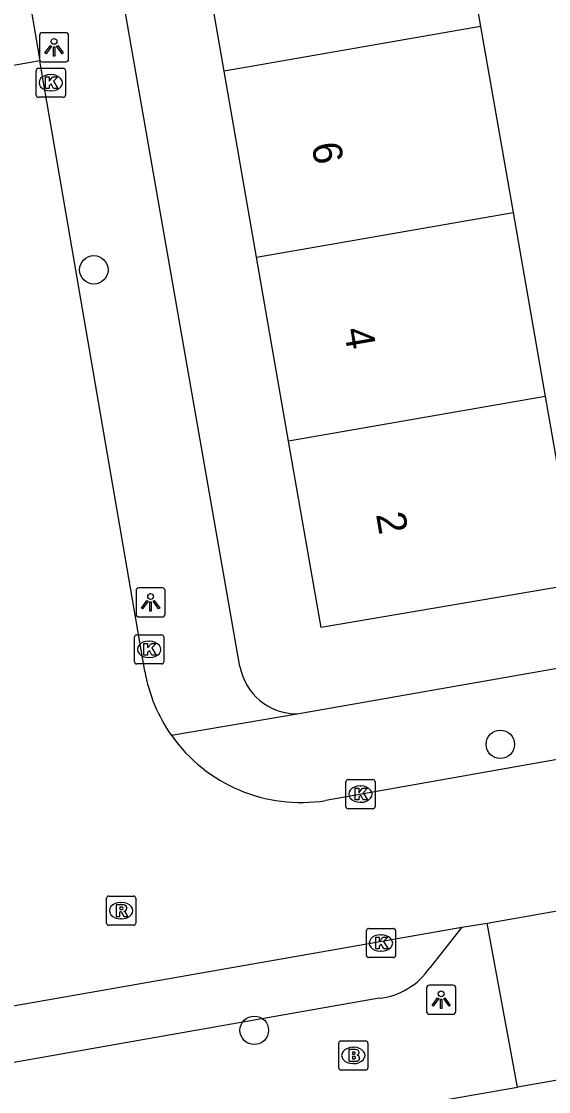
# Model space of a CAD drawing. Extents: x 162880 to 165536, y 384011 to 385179.
# Drawn here: x 164190.14 to 164208.22, y 384566.76 to 384603.48 of the extents above; entities that cross this region are included whole.
import ezdxf

# ---------------------------------------------------------------- set-up
doc = ezdxf.new("R2010")
doc.units = 0
for name, color, linetype in [('IMGEO_Boom', 7, 'Continuous'), ('IMGEO_Brandkraan', 7, 'Continuous'), ('IMGEO_Kolk', 7, 'Continuous'), ('IMGEO_Lichtpunt', 7, 'Continuous'), ('IMGEO_Pand', 7, 'Continuous'), ('IMGEO_Pand_nummerreeks', 7, 'Continuous'), ('IMGEO_Rijbaan_lokaal_open', 7, 'Continuous'), ('IMGEO_Rioolput', 7, 'Continuous'), ('IMGEO_Voetpad_open', 7, 'Continuous')]:
    doc.layers.add(name, color=color, linetype=linetype)

msp = doc.modelspace()

# ---------------------------------------------------------------- linework, layer by layer
at = {"layer": 'IMGEO_Boom'}
for centre in [(164192.621, 384594.954), (164206.564, 384578.674), (164198.123, 384568.863)]:
    msp.add_circle(centre, 0.489, dxfattribs=at)
at = {"layer": 'IMGEO_Brandkraan'}
for p, q in [((164201.096, 384568.499), (164201.948, 384568.499)), ((164201.021, 384567.573), (164201.021, 384568.425)), ((164201.509, 384568.279), (164201.534, 384568.279)), ((164202.022, 384568.425), (164202.022, 384567.573)), ((164201.948, 384567.499), (164201.096, 384567.499)), ((164201.532, 384567.719), (164201.507, 384567.719))]:
    msp.add_line(p, q, dxfattribs=at)
for points in [[(164201.096, 384568.499), (164201.948, 384568.499)], [(164201.021, 384567.573), (164201.021, 384568.425)], [(164201.369, 384568.199), (164201.369, 384567.799), (164201.582, 384567.799)], [(164201.6, 384568.199), (164201.369, 384568.199)], [(164201.548, 384568.118), (164201.494, 384568.118), (164201.494, 384568.042)], [(164202.022, 384568.425), (164202.022, 384567.573)], [(164201.494, 384568.042), (164201.547, 384568.042)], [(164201.556, 384567.966), (164201.494, 384567.966), (164201.494, 384567.885)], [(164201.494, 384567.885), (164201.556, 384567.885)], [(164201.948, 384567.499), (164201.096, 384567.499)]]:
    msp.add_lwpolyline(points, dxfattribs=at)
for centre, radius, start, end in [((164201.098, 384568.423), 0.0765, 91.552, 178.448), ((164201.098, 384568.423), 0.0765, 91.552, 178.448), ((164201.946, 384568.423), 0.0765, 1.552, 88.448), ((164201.946, 384568.423), 0.0765, 1.552, 88.448), ((164201.549, 384568.08), 0.0379, 267.8285, 90.9355), ((164201.604, 384568.054), 0.145, 59.4692, 91.5367), ((164201.629, 384568.101), 0.0922, 285.5137, 58.1501), ((164201.557, 384567.925), 0.0404, 269.8759, 90.5077), ((164201.588, 384568.05), 0.251, 268.6676, 293.5347), ((164201.634, 384567.909), 0.105, 301.3115, 78.989), ((164201.098, 384567.575), 0.0765, 181.552, 268.448), ((164201.098, 384567.575), 0.0765, 181.552, 268.448), ((164201.946, 384567.575), 0.0765, 271.552, 358.448), ((164201.946, 384567.575), 0.0765, 271.552, 358.448)]:
    msp.add_arc(centre, radius, start, end, dxfattribs=at)
for centre, major_axis, ratio, start_param, end_param in [((164201.508, 384567.999), (-0.387, 0.002), 0.722429, 4.712389, 7.853982), ((164201.533, 384567.999), (-0.39, 0.002), 0.717154, 1.570796, 4.712389)]:
    msp.add_ellipse(centre, major_axis=major_axis, ratio=ratio, start_param=start_param, end_param=end_param, dxfattribs=at)
at = {"layer": 'IMGEO_Kolk'}
for p, q in [((164190.644, 384600.946), (164190.644, 384601.798)), ((164190.719, 384601.872), (164191.571, 384601.872)), ((164191.132, 384601.652), (164191.157, 384601.652)), ((164191.645, 384601.798), (164191.645, 384600.946)), ((164191.571, 384600.872), (164190.719, 384600.872)), ((164191.155, 384601.092), (164191.13, 384601.092)), ((164194.094, 384582.431), (164194.946, 384582.431)), ((164194.019, 384581.505), (164194.019, 384582.357)), ((164194.507, 384582.211), (164194.532, 384582.211)), ((164195.02, 384582.357), (164195.02, 384581.505)), ((164194.946, 384581.431), (164194.094, 384581.431)), ((164194.53, 384581.651), (164194.505, 384581.651)), ((164201.265, 384576.539), (164201.265, 384577.391)), ((164201.34, 384577.465), (164202.192, 384577.465)), ((164202.266, 384577.391), (164202.266, 384576.539)), ((164201.753, 384577.245), (164201.778, 384577.245)), ((164201.776, 384576.685), (164201.751, 384576.685)), ((164202.192, 384576.465), (164201.34, 384576.465)), ((164201.969, 384571.43), (164201.969, 384572.282)), ((164202.044, 384572.356), (164202.896, 384572.356)), ((164202.457, 384572.136), (164202.482, 384572.136)), ((164202.97, 384572.282), (164202.97, 384571.43)), ((164202.48, 384571.576), (164202.455, 384571.576)), ((164202.896, 384571.356), (164202.044, 384571.356))]:
    msp.add_line(p, q, dxfattribs=at)
for points in [[(164190.644, 384600.946), (164190.644, 384601.798)], [(164190.719, 384601.872), (164191.571, 384601.872)], [(164190.965, 384601.572), (164191.088, 384601.572), (164191.088, 384601.421), (164191.218, 384601.572), (164191.382, 384601.572), (164191.236, 384601.421), (164191.389, 384601.172), (164191.237, 384601.172), (164191.152, 384601.336), (164191.088, 384601.269), (164191.088, 384601.172), (164190.965, 384601.172), (164190.965, 384601.572)], [(164191.645, 384601.798), (164191.645, 384600.946)], [(164191.571, 384600.872), (164190.719, 384600.872)], [(164194.094, 384582.431), (164194.946, 384582.431)], [(164194.019, 384581.505), (164194.019, 384582.357)], [(164194.34, 384582.131), (164194.463, 384582.131), (164194.463, 384581.98), (164194.593, 384582.131), (164194.757, 384582.131), (164194.611, 384581.98), (164194.764, 384581.731), (164194.612, 384581.731), (164194.527, 384581.895), (164194.463, 384581.828), (164194.463, 384581.731), (164194.34, 384581.731), (164194.34, 384582.131)], [(164195.02, 384582.357), (164195.02, 384581.505)], [(164194.946, 384581.431), (164194.094, 384581.431)], [(164201.265, 384576.539), (164201.265, 384577.391)], [(164201.34, 384577.465), (164202.192, 384577.465)], [(164202.266, 384577.391), (164202.266, 384576.539)], [(164201.586, 384577.165), (164201.709, 384577.165), (164201.709, 384577.014), (164201.839, 384577.165), (164202.003, 384577.165), (164201.857, 384577.014), (164202.01, 384576.765), (164201.858, 384576.765), (164201.773, 384576.929), (164201.709, 384576.862), (164201.709, 384576.765), (164201.586, 384576.765), (164201.586, 384577.165)], [(164202.192, 384576.465), (164201.34, 384576.465)], [(164201.969, 384571.43), (164201.969, 384572.282)], [(164202.044, 384572.356), (164202.896, 384572.356)], [(164202.97, 384572.282), (164202.97, 384571.43)], [(164202.29, 384572.056), (164202.413, 384572.056), (164202.413, 384571.905), (164202.543, 384572.056), (164202.707, 384572.056), (164202.561, 384571.905), (164202.714, 384571.656), (164202.562, 384571.656), (164202.477, 384571.82), (164202.413, 384571.753), (164202.413, 384571.656), (164202.29, 384571.656), (164202.29, 384572.056)], [(164202.896, 384571.356), (164202.044, 384571.356)]]:
    msp.add_lwpolyline(points, dxfattribs=at)
for centre, start, end in [((164190.721, 384601.796), 91.552, 178.448), ((164190.721, 384601.796), 91.552, 178.448), ((164191.569, 384601.796), 1.552, 88.448), ((164191.569, 384601.796), 1.552, 88.448), ((164190.721, 384600.948), 181.552, 268.448), ((164190.721, 384600.948), 181.552, 268.448), ((164191.569, 384600.948), 271.552, 358.448), ((164191.569, 384600.948), 271.552, 358.448), ((164194.096, 384582.355), 91.552, 178.448), ((164194.096, 384582.355), 91.552, 178.448), ((164194.944, 384582.355), 1.552, 88.448), ((164194.944, 384582.355), 1.552, 88.448), ((164194.096, 384581.507), 181.552, 268.448), ((164194.096, 384581.507), 181.552, 268.448), ((164194.944, 384581.507), 271.552, 358.448), ((164194.944, 384581.507), 271.552, 358.448), ((164201.342, 384577.389), 91.552, 178.448), ((164201.342, 384577.389), 91.552, 178.448), ((164202.19, 384577.389), 1.552, 88.448), ((164202.19, 384577.389), 1.552, 88.448), ((164201.342, 384576.541), 181.552, 268.448), ((164201.342, 384576.541), 181.552, 268.448), ((164202.19, 384576.541), 271.552, 358.448), ((164202.19, 384576.541), 271.552, 358.448), ((164202.046, 384572.28), 91.552, 178.448), ((164202.046, 384572.28), 91.552, 178.448), ((164202.894, 384572.28), 1.552, 88.448), ((164202.894, 384572.28), 1.552, 88.448), ((164202.046, 384571.432), 181.552, 268.448), ((164202.046, 384571.432), 181.552, 268.448), ((164202.894, 384571.432), 271.552, 358.448), ((164202.894, 384571.432), 271.552, 358.448)]:
    msp.add_arc(centre, 0.0765, start, end, dxfattribs=at)
for centre, major_axis, ratio, start_param, end_param in [((164191.131, 384601.372), (-0.387, 0.002), 0.722429, 4.712389, 7.853982), ((164191.156, 384601.372), (-0.39, 0.002), 0.717154, 1.570796, 4.712389), ((164194.506, 384581.931), (-0.387, 0.002), 0.722429, 4.712389, 7.853982), ((164194.531, 384581.931), (-0.39, 0.002), 0.717154, 1.570796, 4.712389), ((164201.752, 384576.965), (-0.387, 0.002), 0.722429, 4.712389, 7.853982), ((164201.777, 384576.965), (-0.39, 0.002), 0.717154, 1.570796, 4.712389), ((164202.456, 384571.856), (-0.387, 0.002), 0.722429, 4.712389, 7.853982), ((164202.481, 384571.856), (-0.39, 0.002), 0.717154, 1.570796, 4.712389)]:
    msp.add_ellipse(centre, major_axis=major_axis, ratio=ratio, start_param=start_param, end_param=end_param, dxfattribs=at)
at = {"layer": 'IMGEO_Lichtpunt'}
for p, q in [((164190.758, 384602.992), (164190.758, 384602.185)), ((164190.758, 384602.992), (164190.758, 384602.185)), ((164191.66, 384603.087), (164190.852, 384603.087)), ((164191.66, 384603.087), (164190.852, 384603.087)), ((164191.754, 384602.185), (164191.754, 384602.992)), ((164191.754, 384602.185), (164191.754, 384602.992)), ((164190.852, 384602.091), (164191.66, 384602.091)), ((164190.852, 384602.091), (164191.66, 384602.091)), ((164194.069, 384583.947), (164194.069, 384583.14)), ((164194.069, 384583.947), (164194.069, 384583.14)), ((164194.971, 384584.042), (164194.163, 384584.042)), ((164194.971, 384584.042), (164194.163, 384584.042)), ((164195.065, 384583.14), (164195.065, 384583.947)), ((164195.065, 384583.14), (164195.065, 384583.947)), ((164194.163, 384583.046), (164194.971, 384583.046)), ((164194.163, 384583.046), (164194.971, 384583.046)), ((164204.036, 384570.316), (164204.036, 384569.509)), ((164204.036, 384570.316), (164204.036, 384569.509)), ((164204.938, 384570.411), (164204.13, 384570.411)), ((164204.938, 384570.411), (164204.13, 384570.411)), ((164205.032, 384569.509), (164205.032, 384570.316)), ((164205.032, 384569.509), (164205.032, 384570.316)), ((164204.13, 384569.415), (164204.938, 384569.415)), ((164204.13, 384569.415), (164204.938, 384569.415))]:
    msp.add_line(p, q, dxfattribs=at)
for points in [[(164191.132, 384602.656), (164191.171, 384602.628), (164190.983, 384602.366), (164190.945, 384602.393), (164191.132, 384602.656)], [(164191.344, 384602.628), (164191.382, 384602.655), (164191.569, 384602.393), (164191.53, 384602.365), (164191.344, 384602.628)], [(164191.234, 384602.608), (164191.281, 384602.608), (164191.281, 384602.286), (164191.234, 384602.286), (164191.234, 384602.608)], [(164194.443, 384583.611), (164194.482, 384583.583), (164194.294, 384583.321), (164194.256, 384583.348), (164194.443, 384583.611)], [(164194.545, 384583.563), (164194.592, 384583.563), (164194.592, 384583.241), (164194.545, 384583.241), (164194.545, 384583.563)], [(164194.655, 384583.583), (164194.693, 384583.61), (164194.88, 384583.348), (164194.841, 384583.32), (164194.655, 384583.583)], [(164204.41, 384569.98), (164204.449, 384569.952), (164204.261, 384569.69), (164204.223, 384569.717), (164204.41, 384569.98)], [(164204.512, 384569.932), (164204.559, 384569.932), (164204.559, 384569.61), (164204.512, 384569.61), (164204.512, 384569.932)], [(164204.622, 384569.952), (164204.66, 384569.979), (164204.847, 384569.717), (164204.808, 384569.689), (164204.622, 384569.952)]]:
    msp.add_lwpolyline(points, dxfattribs=at)
for centre in [(164191.257, 384602.79), (164194.568, 384583.745), (164204.535, 384570.114)]:
    msp.add_circle(centre, 0.0994, dxfattribs=at)
for centre, start, end in [((164190.852, 384602.992), 90, 180), ((164190.852, 384602.992), 90, 180), ((164191.66, 384602.992), 0, 90), ((164191.66, 384602.992), 0, 90), ((164190.852, 384602.185), 180, 270), ((164190.852, 384602.185), 180, 270), ((164191.66, 384602.185), 270, 0), ((164191.66, 384602.185), 270, 360), ((164194.163, 384583.947), 90, 180), ((164194.163, 384583.947), 90, 180), ((164194.971, 384583.947), 0, 90), ((164194.971, 384583.947), 0, 90), ((164194.163, 384583.14), 180, 270), ((164194.163, 384583.14), 180, 270), ((164194.971, 384583.14), 270, 0), ((164194.971, 384583.14), 270, 360), ((164204.13, 384570.316), 90, 180), ((164204.13, 384570.316), 90, 180), ((164204.938, 384570.316), 0, 90), ((164204.938, 384570.316), 0, 90), ((164204.13, 384569.509), 180, 270), ((164204.13, 384569.509), 180, 270), ((164204.938, 384569.509), 270, 0), ((164204.938, 384569.509), 270, 360)]:
    msp.add_arc(centre, 0.0946, start, end, dxfattribs=at)
at = {"layer": 'IMGEO_Pand'}
for points in [[(164204.789, 384609.62), (164205.888, 384603.306)], [(164197.089, 384601.774), (164195.99, 384608.088)], [(164205.888, 384603.306), (164197.089, 384601.774)], [(164205.888, 384603.306), (164207, 384596.922)], [(164198.201, 384595.39), (164197.089, 384601.774)], [(164198.201, 384595.39), (164207, 384596.922)], [(164207, 384596.922), (164208.099, 384590.607)], [(164199.3, 384589.075), (164198.201, 384595.39)], [(164208.099, 384590.607), (164199.3, 384589.075)], [(164208.099, 384590.607), (164208.36, 384589.108), (164209.218, 384584.182), (164200.413, 384582.685), (164199.3, 384589.075)]]:
    msp.add_lwpolyline(points, dxfattribs=at)
at = {"layer": 'IMGEO_Rijbaan_lokaal_open'}
for points in [[(164190.301, 384604.878), (164190.773, 384602.128)], [(164190.773, 384602.128), (164185.738, 384601.236)], [(164194.37, 384581.183), (164190.773, 384602.128)], [(164215.161, 384579.327), (164200.573, 384576.744)], [(164206.107, 384572.534), (164216.051, 384574.285)], [(164205.245, 384572.404), (164206.107, 384572.534)], [(164164.28, 384565.221), (164205.245, 384572.404)]]:
    msp.add_lwpolyline(points, dxfattribs=at)
for centre, radius, start, end in [((164199.702, 384582.106), 5.411, 189.8236, 215.2533), ((164199.727, 384582.115), 5.437, 215.1707, 278.9481)]:
    msp.add_arc(centre, radius, start, end, dxfattribs=at)
at = {"layer": 'IMGEO_Rioolput'}
for p, q in [((164193.055, 384572.542), (164193.055, 384573.394)), ((164193.13, 384573.468), (164193.982, 384573.468)), ((164193.543, 384573.248), (164193.568, 384573.248)), ((164194.056, 384573.394), (164194.056, 384572.542)), ((164193.566, 384572.688), (164193.541, 384572.688)), ((164193.982, 384572.468), (164193.13, 384572.468))]:
    msp.add_line(p, q, dxfattribs=at)
for points in [[(164193.055, 384572.542), (164193.055, 384573.394)], [(164193.13, 384573.468), (164193.982, 384573.468)], [(164194.056, 384573.394), (164194.056, 384572.542)], [(164193.644, 384573.166), (164193.392, 384573.168), (164193.392, 384572.768)], [(164193.392, 384572.768), (164193.516, 384572.768), (164193.516, 384572.93), (164193.527, 384572.93)], [(164193.57, 384573.087), (164193.516, 384573.087), (164193.516, 384573.006)], [(164193.516, 384573.006), (164193.568, 384573.006)], [(164193.574, 384572.901), (164193.645, 384572.768), (164193.785, 384572.768), (164193.72, 384572.894)], [(164193.982, 384572.468), (164193.13, 384572.468)]]:
    msp.add_lwpolyline(points, dxfattribs=at)
for centre, radius, start, end in [((164193.132, 384573.392), 0.0765, 91.552, 178.448), ((164193.132, 384573.392), 0.0765, 91.552, 178.448), ((164193.98, 384573.392), 0.0765, 1.552, 88.448), ((164193.98, 384573.392), 0.0765, 1.552, 88.448), ((164193.526, 384572.877), 0.0533, 26.0293, 88.6989), ((164193.552, 384573.195), 0.19, 274.7715, 282.9687), ((164193.576, 384572.991), 0.0964, 77.0061, 93.1865), ((164193.59, 384573.048), 0.0378, 276.6634, 79.6772), ((164193.643, 384573.056), 0.109, 350.3612, 89.416), ((164193.641, 384573.056), 0.112, 277.5842, 350.9817), ((164193.625, 384572.841), 0.108, 29.5134, 73.7905), ((164193.132, 384572.544), 0.0765, 181.552, 268.448), ((164193.132, 384572.544), 0.0765, 181.552, 268.448), ((164193.98, 384572.544), 0.0765, 271.552, 358.448), ((164193.98, 384572.544), 0.0765, 271.552, 358.448)]:
    msp.add_arc(centre, radius, start, end, dxfattribs=at)
for centre, major_axis, ratio, start_param, end_param in [((164193.542, 384572.968), (-0.387, 0.002), 0.722429, 4.712389, 7.853982), ((164193.567, 384572.968), (-0.39, 0.002), 0.717154, 1.570796, 4.712389)]:
    msp.add_ellipse(centre, major_axis=major_axis, ratio=ratio, start_param=start_param, end_param=end_param, dxfattribs=at)
at = {"layer": 'IMGEO_Voetpad_open'}
for points in [[(164197.629, 384581.341), (164188.601, 384632.927)], [(164199.593, 384579.718), (164219.065, 384583.141)], [(164195.283, 384578.983), (164199.593, 384579.718)], [(164207.156, 384566.913), (164206.107, 384572.534)], [(164205.245, 384572.404), (164204.143, 384571.01)], [(164202.402, 384569.961), (164164.615, 384563.313)], [(164217.068, 384568.651), (164207.156, 384566.913)], [(164172.787, 384560.932), (164191.762, 384564.234), (164196.731, 384565.099), (164207.156, 384566.913)]]:
    msp.add_lwpolyline(points, dxfattribs=at)
for centre, radius, start, end in [((164199.596, 384581.722), 2.004, 190.9533, 269.9078), ((164202.158, 384572.335), 2.386, 275.863, 326.2772)]:
    msp.add_arc(centre, radius, start, end, dxfattribs=at)

# ---------------------------------------------------------------- texts
at = {"layer": 'IMGEO_Pand_nummerreeks'}
for s, p in [('6', (164200.086, 384599.251)), ('4', (164201.191, 384592.906)), ('2', (164202.296, 384586.563))]:
    msp.add_text(s, height=1, rotation=279.877, dxfattribs=at).set_placement(p)

doc.saveas('drawing.dxf')
